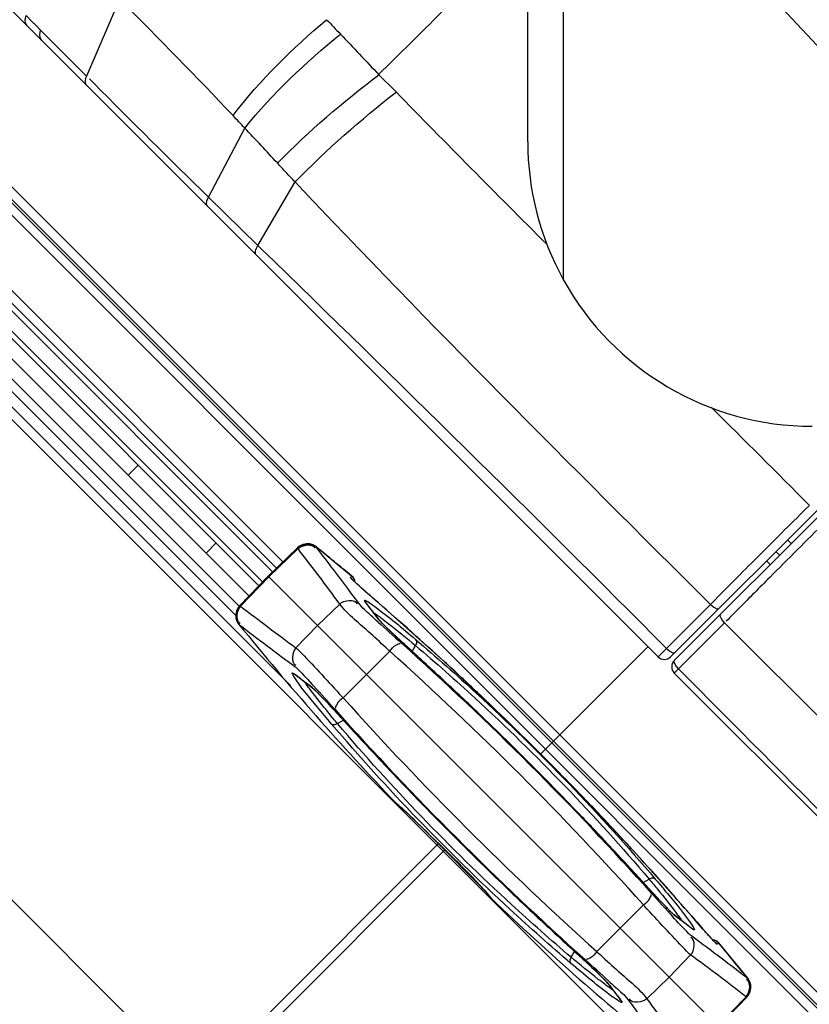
# Paper-space layout 'Sheet' of a CAD drawing. Header units: inches. Extents: x 0.2 to 10.8, y 0.2 to 8.3.
# Tile 528 of 545: x 9.347 to 9.525, y 6.511 to 6.732. Entities that reach past the tile are written whole.
import ezdxf

# ---------------------------------------------------------------- set-up
doc = ezdxf.new("R2010")
doc.units = ezdxf.units.IN
doc.header["$MEASUREMENT"] = 0
doc.layers.get('0').update_dxf_attribs({"lineweight": 5})
doc.layers.add('02___PRT_ALL_AXES', color=7, linetype='Continuous')
doc.styles.add('My Text', font='tahoma.ttf')
doc.dimstyles.new('My Dimension - mm [in] (ANSI)$0', dxfattribs={"dimtxt": 0.12, "dimasz": 0.09842519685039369, "dimexe": 0.125, "dimexo": 0.06299999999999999, "dimgap": 0.03149606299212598, "dimtad": 0, "dimlfac": 250, "dimzin": 4, "dimdsep": 46, "dimtxsty": 'My Text', "dimblk": 'Filled-1', "dimcen": 0.09, "dimclrd": 1, "dimclre": 1, "dimclrt": 1, "dimadec": 1, "dimazin": 1, "dimtfac": 1, "dimtofl": 0, "dimtmove": 0, "dimatfit": 3, "dimfxl": 1, "dimtolj": 1, "dimtzin": 4, "dimlwd": -1, "dimlwe": -1, "dimarcsym": 0})

# ---------------------------------------------------------------- blocks, each defined once
blk = doc.blocks.new('*D10')
at = {"color": 1, "true_color": 0xff0000}
for p, q in [((9.449596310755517, 8.02493972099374), (8.40388933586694, 8.02493972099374)), ((8.52888933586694, 7.926514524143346), (8.52888933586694, 7.823456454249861)), ((8.52888933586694, 5.991751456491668), (8.52888933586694, 6.094809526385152)), ((9.130400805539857, 5.893326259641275), (8.40388933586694, 5.893326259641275))]:
    blk.add_line(p, q, dxfattribs=at)
at = {"layer": 'Defpoints', "color": 0}
for p in [(9.512596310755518, 8.02493972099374), (8.52888933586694, 5.893326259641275), (9.193400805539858, 5.893326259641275)]:
    blk.add_point(p, dxfattribs=at)
at = {"color": 1, "true_color": 0xff0000, "insert": (8.52888933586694, 6.959132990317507), "char_height": 0.12, "attachment_point": 5, "rotation": 90, "style": 'My Text'}
blk.add_mtext('\\A1;532.90 mm [20.980 in]', dxfattribs=at)
blk = doc.blocks.new('Filled-1')
blk = doc.blocks.new('*D11')
at = {"color": 1, "true_color": 0xff0000}
for p, q in [((10.62197169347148, 6.868953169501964), (10.62197169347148, 5.332491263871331)), ((8.790261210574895, 6.233465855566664), (8.790261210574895, 5.332491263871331)), ((8.691836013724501, 5.457491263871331), (8.593410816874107, 5.457491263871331)), ((10.72039689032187, 5.457491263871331), (10.81882208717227, 5.457491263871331))]:
    blk.add_line(p, q, dxfattribs=at)
at = {"layer": 'Defpoints', "color": 0}
for p in [(10.62197169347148, 6.931953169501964), (8.790261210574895, 6.296465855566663), (10.62197169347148, 5.457491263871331)]:
    blk.add_point(p, dxfattribs=at)
at = {"color": 1, "true_color": 0xff0000, "insert": (9.671286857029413, 5.457491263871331), "char_height": 0.12, "attachment_point": 5, "style": 'My Text'}
blk.add_mtext('\\A1;457.93 mm [18.029 in]', dxfattribs=at)

psp = doc.layouts.new('Sheet')

# ---------------------------------------------------------------- linework, layer by layer
at = {"color": 0, "linetype": 'ByBlock', "lineweight": -3}
for p, q in [((9.461188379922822, 6.704939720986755), (9.461188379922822, 8.01693972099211)), ((9.49051504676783, 6.589054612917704), (9.250664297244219, 6.828905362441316)), ((9.210626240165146, 6.822808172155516), (9.719743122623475, 6.313691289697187)), ((9.719755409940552, 6.316507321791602), (9.213442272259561, 6.822820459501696)), ((9.469188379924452, 6.790790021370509), (9.469188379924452, 6.673955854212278)), ((9.257690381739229, 6.779337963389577), (9.676272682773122, 6.360755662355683)), ((9.676284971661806, 6.363571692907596), (9.260506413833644, 6.779350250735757)), ((9.369269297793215, 6.737115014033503), (9.361831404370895, 6.71975668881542)), ((9.348271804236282, 6.73339904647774), (9.349550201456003, 6.732093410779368)), ((9.349550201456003, 6.732093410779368), (9.350433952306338, 6.731209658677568)), ((9.350433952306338, 6.731209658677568), (9.351532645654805, 6.730096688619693)), ((9.361831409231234, 6.71975669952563), (9.351532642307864, 6.730096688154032)), ((9.363521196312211, 6.718167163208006), (9.362550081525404, 6.719162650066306)), ((9.431464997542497, 6.716276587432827), (9.427676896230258, 6.720059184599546)), ((9.406067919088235, 6.610421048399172), (9.305928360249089, 6.710560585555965)), ((9.404629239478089, 6.609031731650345), (9.305366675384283, 6.708294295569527)), ((9.389285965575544, 6.692544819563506), (9.397482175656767, 6.708079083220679)), ((9.592991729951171, 6.394501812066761), (9.291436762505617, 6.696056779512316)), ((9.293717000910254, 6.69660324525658), (9.407742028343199, 6.582578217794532)), ((9.315562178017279, 6.696351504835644), (9.403740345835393, 6.608173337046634)), ((9.40044367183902, 6.681643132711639), (9.40880506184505, 6.695954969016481)), ((9.313265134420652, 6.694123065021), (9.401482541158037, 6.605905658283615)), ((9.312416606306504, 6.693274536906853), (9.400648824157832, 6.605042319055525)), ((9.400443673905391, 6.681643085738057), (9.389286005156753, 6.692544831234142)), ((9.310153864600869, 6.691011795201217), (9.39842557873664, 6.602740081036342)), ((9.39545507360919, 6.598356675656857), (9.306476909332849, 6.687334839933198)), ((9.307891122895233, 6.688749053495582), (9.396199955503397, 6.600440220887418)), ((9.401272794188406, 6.680836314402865), (9.400443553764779, 6.681643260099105)), ((9.642680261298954, 6.23662842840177), (9.229655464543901, 6.649653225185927)), ((9.371250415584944, 6.629915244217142), (9.37351315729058, 6.632177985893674)), ((9.4933434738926, 6.589054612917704), (9.5345541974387, 6.630265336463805)), ((9.53538233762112, 6.629436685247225), (9.494171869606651, 6.588226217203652)), ((9.388756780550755, 6.612408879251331), (9.391019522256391, 6.614671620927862)), ((9.520511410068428, 6.614565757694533), (9.51968301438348, 6.615394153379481)), ((9.409357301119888, 6.613597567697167), (9.402733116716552, 6.607200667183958)), ((9.409470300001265, 6.613401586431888), (9.402889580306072, 6.607044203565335)), ((9.409470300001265, 6.613401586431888), (9.409360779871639, 6.613569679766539)), ((9.413678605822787, 6.613611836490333), (9.41359093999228, 6.613757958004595)), ((9.413599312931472, 6.613782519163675), (9.421592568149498, 6.60721889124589)), ((9.517841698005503, 6.611896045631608), (9.517013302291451, 6.61272444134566)), ((9.515756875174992, 6.609811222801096), (9.514928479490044, 6.610639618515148)), ((9.402733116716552, 6.607200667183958), (9.39633621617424, 6.600576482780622)), ((9.402889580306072, 6.607044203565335), (9.396532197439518, 6.600463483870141)), ((9.504135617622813, 6.505798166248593), (9.402733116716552, 6.607200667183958)), ((9.421304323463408, 6.606930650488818), (9.421575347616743, 6.60720152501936)), ((9.421304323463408, 6.606930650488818), (9.421734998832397, 6.606428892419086)), ((9.421575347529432, 6.607201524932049), (9.421958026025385, 6.606755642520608)), ((9.421958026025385, 6.606755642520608), (9.422027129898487, 6.606646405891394)), ((9.422027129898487, 6.606646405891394), (9.422257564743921, 6.605908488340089)), ((9.423142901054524, 6.601087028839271), (9.42114954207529, 6.60376730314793)), ((9.424708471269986, 6.603684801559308), (9.423870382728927, 6.604430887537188)), ((9.426189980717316, 6.602382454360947), (9.424708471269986, 6.603684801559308)), ((9.418876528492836, 6.600924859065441), (9.413857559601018, 6.596076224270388)), ((9.424653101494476, 6.601375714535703), (9.424947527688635, 6.60106711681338)), ((9.42785747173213, 6.597227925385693), (9.42465310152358, 6.601375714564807)), ((9.427567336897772, 6.60118427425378), (9.426189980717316, 6.602382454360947)), ((9.492432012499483, 6.590935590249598), (9.502306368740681, 6.60084586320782)), ((9.502308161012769, 6.600847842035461), (9.502760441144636, 6.601303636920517)), ((9.502760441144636, 6.601303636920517), (9.503355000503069, 6.601902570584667)), ((9.395598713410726, 6.599354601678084), (9.395444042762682, 6.598552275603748)), ((9.395982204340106, 6.600138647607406), (9.395598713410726, 6.599354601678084)), ((9.396336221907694, 6.600576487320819), (9.395983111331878, 6.600139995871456)), ((9.396364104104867, 6.600573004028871), (9.396532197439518, 6.600463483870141)), ((9.507261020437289, 6.598460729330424), (9.506694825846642, 6.597888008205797)), ((9.508906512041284, 6.600122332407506), (9.507261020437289, 6.598460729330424)), ((9.39617582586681, 6.596342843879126), (9.396321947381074, 6.59625517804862)), ((9.427565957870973, 6.597537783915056), (9.42785747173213, 6.597227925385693)), ((9.5054949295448, 6.596701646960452), (9.495146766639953, 6.586308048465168)), ((9.677761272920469, 6.424507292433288), (9.5054949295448, 6.596701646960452)), ((9.506279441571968, 6.597467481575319), (9.505870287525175, 6.597052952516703)), ((9.506694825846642, 6.597888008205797), (9.506279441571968, 6.597467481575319)), ((9.413857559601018, 6.596076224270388), (9.409008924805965, 6.591057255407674)), ((9.430139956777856, 6.590300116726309), (9.424867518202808, 6.585066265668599)), ((9.430022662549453, 6.590407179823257), (9.429801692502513, 6.590608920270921)), ((9.430139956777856, 6.590300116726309), (9.430022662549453, 6.590407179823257)), ((9.435177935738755, 6.590250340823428), (9.435924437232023, 6.591581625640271)), ((9.488252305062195, 6.59131735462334), (9.464053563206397, 6.567118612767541)), ((9.49194108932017, 6.590462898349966), (9.49051504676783, 6.589054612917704)), ((9.492422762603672, 6.590942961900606), (9.49194108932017, 6.590462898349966)), ((9.49387447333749, 6.589958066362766), (9.494209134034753, 6.589913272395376)), ((9.408558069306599, 6.585280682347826), (9.412705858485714, 6.58207631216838)), ((9.408558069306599, 6.585280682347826), (9.40886667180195, 6.584986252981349)), ((9.49514521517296, 6.58630858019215), (9.494171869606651, 6.585397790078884)), ((9.727257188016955, 6.35231247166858), (9.494171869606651, 6.585397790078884)), ((9.424867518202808, 6.585066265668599), (9.419633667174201, 6.579793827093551)), ((9.412396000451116, 6.58236782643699), (9.412705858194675, 6.582076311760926)), ((9.419324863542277, 6.580132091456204), (9.419526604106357, 6.579911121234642)), ((9.419526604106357, 6.579911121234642), (9.419633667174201, 6.579793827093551)), ((9.418352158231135, 6.574009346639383), (9.419683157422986, 6.574755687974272)), ((9.431496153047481, 6.556097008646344), (9.431861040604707, 6.555836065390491)), ((9.431496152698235, 6.556097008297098), (9.431555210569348, 6.556070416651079)), ((9.431865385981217, 6.555836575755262), (9.432034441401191, 6.555708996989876)), ((9.431883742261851, 6.555843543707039), (9.432008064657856, 6.555743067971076)), ((9.433826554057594, 6.554091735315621), (9.434694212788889, 6.553263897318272)), ((9.434694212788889, 6.553263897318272), (9.435720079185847, 6.552270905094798)), ((9.435720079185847, 6.552270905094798), (9.437540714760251, 6.550486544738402)), ((9.437540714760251, 6.550486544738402), (9.440414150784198, 6.547639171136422)), ((9.440414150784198, 6.547639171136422), (9.444478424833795, 6.543575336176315)), ((8.990265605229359, 6.093330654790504), (9.442496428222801, 6.545561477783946)), ((9.441073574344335, 6.546982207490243), (8.995278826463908, 6.101190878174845)), ((9.444478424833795, 6.543575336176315), (9.446983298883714, 6.54104996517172)), ((9.446983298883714, 6.54104996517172), (9.448543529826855, 6.539463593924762)), ((9.48718557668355, 6.53824314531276), (9.488516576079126, 6.538989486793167)), ((9.452671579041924, 6.535079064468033), (9.452774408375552, 6.534952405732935)), ((9.453031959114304, 6.534561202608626), (9.452771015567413, 6.534926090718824)), ((9.453005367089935, 6.534620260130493), (9.453031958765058, 6.53456120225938)), ((9.487235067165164, 6.533205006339), (9.482001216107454, 6.527932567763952)), ((9.487342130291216, 6.533087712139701), (9.487235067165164, 6.533205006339)), ((9.4875438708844, 6.532866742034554), (9.487342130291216, 6.533087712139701)), ((9.494472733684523, 6.530631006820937), (9.494162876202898, 6.53092252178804)), ((9.498310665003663, 6.527718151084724), (9.494162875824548, 6.530922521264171)), ((9.499340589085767, 6.52922849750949), (9.498119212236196, 6.530632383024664)), ((9.482001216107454, 6.527932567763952), (9.476728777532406, 6.522698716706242)), ((9.498310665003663, 6.527718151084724), (9.498002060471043, 6.528012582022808)), ((9.500637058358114, 6.527753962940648), (9.499340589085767, 6.52922849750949)), ((9.501378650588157, 6.526921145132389), (9.500637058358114, 6.527753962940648)), ((9.500705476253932, 6.524217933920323), (9.49802197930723, 6.526207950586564)), ((9.50201424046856, 6.526216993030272), (9.501378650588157, 6.526921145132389)), ((9.503583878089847, 6.525091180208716), (9.502843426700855, 6.525322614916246)), ((9.503865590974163, 6.524369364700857), (9.503363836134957, 6.524800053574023)), ((9.503692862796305, 6.525021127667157), (9.503583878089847, 6.525091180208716)), ((9.504136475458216, 6.524640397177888), (9.503692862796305, 6.525021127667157)), ((9.504136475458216, 6.524640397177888), (9.503865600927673, 6.524369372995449)), ((9.504153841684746, 6.524657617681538), (9.510717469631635, 6.516664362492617)), ((9.470944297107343, 6.52141720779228), (9.471690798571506, 6.522748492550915)), ((9.476728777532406, 6.522698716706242), (9.476846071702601, 6.522591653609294)), ((9.476846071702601, 6.522591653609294), (9.477067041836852, 6.52238991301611)), ((9.497859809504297, 6.521941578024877), (9.493011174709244, 6.516922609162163)), ((9.493011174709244, 6.516922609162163), (9.48799220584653, 6.51207397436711)), ((9.510692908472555, 6.516655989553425), (9.510546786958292, 6.516743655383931)), ((9.479302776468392, 6.515461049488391), (9.479011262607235, 6.515770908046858)), ((9.479011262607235, 6.515770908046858), (9.482215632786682, 6.511623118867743)), ((9.510336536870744, 6.51253534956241), (9.503979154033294, 6.505954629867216)), ((9.510532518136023, 6.512422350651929), (9.504135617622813, 6.505798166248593)), ((9.510504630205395, 6.512425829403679), (9.510336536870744, 6.51253534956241)), ((9.482215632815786, 6.511623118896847), (9.481921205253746, 6.511931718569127))]:
    psp.add_line(p, q, dxfattribs=at)
for points in [[(9.348524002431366, 6.731045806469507), (9.348155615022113, 6.73165219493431), (9.348067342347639, 6.732457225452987), (9.348293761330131, 6.733371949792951)], [(9.35177994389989, 6.727790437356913), (9.35141481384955, 6.728377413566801), (9.351327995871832, 6.729166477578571), (9.351532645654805, 6.730096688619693)], [(9.36196626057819, 6.717603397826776), (9.361657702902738, 6.718146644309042), (9.361609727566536, 6.718882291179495), (9.361831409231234, 6.71975669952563)], [(9.389080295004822, 6.690489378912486), (9.388862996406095, 6.690970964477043), (9.388931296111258, 6.691675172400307), (9.389285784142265, 6.692544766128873)], [(9.413599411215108, 6.613782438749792), (9.413425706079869, 6.613913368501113), (9.412845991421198, 6.614236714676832), (9.412152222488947, 6.614445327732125), (9.41138472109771, 6.614490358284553), (9.41058104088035, 6.614335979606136), (9.409795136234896, 6.613951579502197), (9.409357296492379, 6.613597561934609)], [(9.423870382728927, 6.604430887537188), (9.423162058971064, 6.605070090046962), (9.422857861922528, 6.605348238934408), (9.42258707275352, 6.605598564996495), (9.422349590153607, 6.605820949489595), (9.422145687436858, 6.606014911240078), (9.421975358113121, 6.606180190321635), (9.421838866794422, 6.606316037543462), (9.421737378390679, 6.606420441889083), (9.421673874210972, 6.60648878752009), (9.421662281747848, 6.606501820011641)], [(9.456925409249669, 6.574247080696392), (9.442269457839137, 6.588080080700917), (9.427567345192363, 6.60118429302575)], [(9.502306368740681, 6.60084586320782), (9.503079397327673, 6.600200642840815), (9.50376349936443, 6.59985835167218), (9.50418260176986, 6.599904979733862)], [(9.395443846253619, 6.598555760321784), (9.395487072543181, 6.597789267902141), (9.395694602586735, 6.597093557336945), (9.396018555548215, 6.596510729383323), (9.396151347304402, 6.59633437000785)], [(9.50549598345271, 6.596702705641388), (9.504847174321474, 6.597476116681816), (9.50449876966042, 6.598170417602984), (9.504544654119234, 6.598598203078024)], [(9.437173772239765, 6.588423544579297), (9.433269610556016, 6.592006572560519), (9.4316148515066, 6.593543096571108), (9.43026821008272, 6.594810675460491), (9.429223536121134, 6.59581494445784), (9.428470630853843, 6.596563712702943), (9.42800455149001, 6.597055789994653), (9.427865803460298, 6.597216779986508)], [(9.435948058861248, 6.59296559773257), (9.436120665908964, 6.59262382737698), (9.4361124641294, 6.592143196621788), (9.43592444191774, 6.591581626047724)], [(9.492432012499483, 6.590935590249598), (9.493186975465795, 6.590303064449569), (9.49387447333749, 6.589958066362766)], [(9.485358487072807, 6.540238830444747), (9.476300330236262, 6.549982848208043), (9.466706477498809, 6.559937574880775), (9.45689430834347, 6.569750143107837), (9.446940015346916, 6.579344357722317), (9.437173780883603, 6.588423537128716)], [(9.49514521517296, 6.58630858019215), (9.494491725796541, 6.587078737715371), (9.494128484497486, 6.587788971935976), (9.494171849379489, 6.588226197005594)], [(9.412716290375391, 6.582068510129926), (9.412835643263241, 6.581966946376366), (9.41322980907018, 6.581599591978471), (9.413830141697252, 6.581004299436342), (9.414631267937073, 6.580180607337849), (9.415637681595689, 6.579121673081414), (9.41685502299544, 6.577820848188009)], [(9.475891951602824, 6.555000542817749), (9.471923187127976, 6.559267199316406), (9.456179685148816, 6.575009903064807), (9.451894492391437, 6.578995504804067)], [(9.41685502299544, 6.577820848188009), (9.419923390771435, 6.574494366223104), (9.421510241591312, 6.572760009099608)], [(9.41696818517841, 6.573985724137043), (9.417309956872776, 6.573813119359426), (9.417790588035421, 6.573821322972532), (9.418352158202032, 6.574009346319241)], [(9.421510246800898, 6.5727600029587), (9.430568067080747, 6.563016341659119), (9.440161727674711, 6.553061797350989), (9.449973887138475, 6.543249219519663), (9.459928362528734, 6.533654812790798), (9.469694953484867, 6.524575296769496)], [(9.498119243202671, 6.530632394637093), (9.485035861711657, 6.545311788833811), (9.471203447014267, 6.559968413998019)], [(9.431863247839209, 6.555837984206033), (9.431915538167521, 6.555801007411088), (9.4320166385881, 6.55572318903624), (9.432159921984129, 6.555606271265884), (9.432342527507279, 6.555450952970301), (9.432563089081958, 6.555257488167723), (9.43282127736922, 6.555025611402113), (9.433117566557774, 6.55475452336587), (9.433452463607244, 6.554443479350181), (9.433826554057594, 6.554091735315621)], [(9.448543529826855, 6.539463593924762), (9.449906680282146, 6.53806243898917), (9.450492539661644, 6.537453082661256), (9.451007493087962, 6.536911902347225), (9.451450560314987, 6.536440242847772), (9.45182456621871, 6.536035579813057), (9.452132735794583, 6.5356951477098), (9.452378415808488, 6.535416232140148), (9.452564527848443, 6.535196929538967), (9.452692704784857, 6.535037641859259), (9.452764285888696, 6.534941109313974)], [(9.490013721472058, 6.535177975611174), (9.486945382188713, 6.538504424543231), (9.485358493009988, 6.540238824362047)], [(9.489900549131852, 6.539013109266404), (9.48955877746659, 6.539185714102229), (9.489078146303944, 6.53917751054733), (9.488516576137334, 6.538989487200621)], [(9.494152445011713, 6.530930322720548), (9.494033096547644, 6.531031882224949), (9.493638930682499, 6.53139923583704), (9.493038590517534, 6.531994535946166), (9.492237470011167, 6.532818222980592), (9.491231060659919, 6.533877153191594), (9.490013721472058, 6.535177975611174)], [(9.503438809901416, 6.524725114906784), (9.503445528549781, 6.524719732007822), (9.503426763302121, 6.52473621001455), (9.503360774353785, 6.524797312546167), (9.503257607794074, 6.524897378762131), (9.503121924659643, 6.525033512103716), (9.5029565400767, 6.525203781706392), (9.502762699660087, 6.525407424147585), (9.502540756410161, 6.525644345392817), (9.50229118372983, 6.525914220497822), (9.50201424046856, 6.526216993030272)], [(9.469694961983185, 6.524575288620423), (9.47359913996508, 6.520992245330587), (9.475253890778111, 6.519455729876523), (9.476600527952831, 6.518188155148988), (9.477645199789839, 6.517183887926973), (9.478398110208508, 6.516435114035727), (9.478864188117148, 6.515943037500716), (9.479002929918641, 6.515782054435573)], [(9.470920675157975, 6.520033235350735), (9.470748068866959, 6.520375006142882), (9.4707562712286, 6.520855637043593), (9.47094429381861, 6.521417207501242)], [(9.510532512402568, 6.512422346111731), (9.510885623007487, 6.512858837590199), (9.511269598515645, 6.513642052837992), (9.511424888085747, 6.514443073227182), (9.51138166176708, 6.515209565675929), (9.511174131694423, 6.515905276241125), (9.510850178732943, 6.516488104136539), (9.510717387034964, 6.516664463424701)]]:
    psp.add_lwpolyline(points, dxfattribs=at)
for centre, radius, start, end in [((8.487046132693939, 5.851731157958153), 1.2498892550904, 43.42236233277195, 45.07420465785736), ((12.42114133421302, 9.641366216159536), 4.1826309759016, 224.3743795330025, 225.0364032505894), ((9.52518837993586, 6.704939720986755), 0.06400000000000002, 180, 208.955024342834), ((9.52518837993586, 6.704939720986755), 0.06400000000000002, 208.955024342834, 270), ((6.488947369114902, 3.607205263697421), 4.2791336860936, 44.81376336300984, 45.23028263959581), ((8.869535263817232, 6.196559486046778), 0.6821196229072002, 36.35646440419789, 37.66895513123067), ((9.005128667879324, 6.108193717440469), 0.6499512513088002, 50.15333251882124, 51.06409491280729), ((8.871575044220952, 6.194136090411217), 0.6854459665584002, 36.69944640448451, 37.73244054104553), ((9.42031109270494, 6.60568337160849), 0.002, 5.568113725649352, 50.15314783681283), ((8.80927303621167, 6.131299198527), 0.7743801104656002, 37.01899454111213, 37.34406259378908), ((8.9698493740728, 6.072852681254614), 0.6990266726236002, 47.46775070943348, 49.09700341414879), ((9.813374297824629, 7.140398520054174), 0.6821196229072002, 232.3310448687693, 233.643535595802), ((9.901740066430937, 7.004805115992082), 0.6499512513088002, 218.9359050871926, 223.6627987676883), ((9.815781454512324, 7.138337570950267), 0.6854192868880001, 232.2675502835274, 233.5798547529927), ((9.919922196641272, 7.136755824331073), 0.7307207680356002, 227.6326181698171, 228.1811455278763), ((8.942281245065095, 6.045346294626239), 0.7345291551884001, 41.88638989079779, 48.11361010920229), ((8.924620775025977, 6.027685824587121), 0.7563626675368, 41.94027127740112, 48.05972872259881), ((8.927737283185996, 6.03064108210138), 0.7554104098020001, 46.56859689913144, 47.59491816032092), ((8.970387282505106, 6.073444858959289), 0.6982266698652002, 46.62653746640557, 47.46742821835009), ((9.491929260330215, 6.590468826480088), 0.002, 224.9999999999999, 315), ((9.495586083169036, 6.586812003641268), 0.002, 135, 224.9999999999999), ((-6.579819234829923, -9.400366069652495), 22.67108910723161, 44.57288981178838, 44.84221859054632), ((9.878634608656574, 7.200660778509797), 0.7743801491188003, 232.6558618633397, 232.9810054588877), ((8.877013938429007, 6.093457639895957), 0.7255642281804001, 41.81802929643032, 42.37024746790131), ((8.970629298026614, 6.073696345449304), 0.6978776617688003, 45.49622799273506, 46.62680111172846), ((9.98224795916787, 7.085313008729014), 0.7563626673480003, 221.9402712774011, 228.0597287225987), ((8.930046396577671, 6.033091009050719), 0.7520437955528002, 46.25010017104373, 46.56803217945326), ((9.964587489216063, 7.067652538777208), 0.7345291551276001, 221.8863898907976, 228.1136101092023), ((8.930478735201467, 6.033543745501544), 0.7514177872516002, 43.78281727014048, 46.2500417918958), ((9.979296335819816, 7.082199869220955), 0.7554153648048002, 222.4050847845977, 223.43021469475), ((8.970450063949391, 6.073515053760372), 0.6981325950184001, 44.17806456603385, 45.49616637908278), ((9.976884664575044, 7.079927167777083), 0.7521015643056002, 223.4307853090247, 223.782925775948), ((9.976390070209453, 7.079455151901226), 0.7514178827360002, 223.7830360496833, 226.2505300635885), ((8.970536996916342, 6.073604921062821), 0.6980076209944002, 43.3695061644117, 44.17774675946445), ((8.929988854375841, 6.033076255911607), 0.7520949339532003, 43.43079473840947, 43.78270670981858), ((8.970383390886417, 6.073455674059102), 0.6982217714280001, 42.5313136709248, 43.36975357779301), ((8.927563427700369, 6.030790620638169), 0.7554276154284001, 42.40509305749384, 43.43021941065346), ((8.969783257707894, 6.072910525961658), 0.6990325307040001, 40.90300341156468, 42.53098882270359), ((9.976817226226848, 7.079902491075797), 0.7520364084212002, 226.2505890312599, 226.5680230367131), ((9.901740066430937, 7.004805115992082), 0.6499512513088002, 226.3372012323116, 231.0640949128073), ((10.0298557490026, 7.019542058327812), 0.7255655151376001, 221.818029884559, 222.3702474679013), ((9.979139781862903, 7.082366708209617), 0.7554226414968, 226.5685927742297, 227.5949096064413), ((9.028234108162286, 5.91233803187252), 0.7743801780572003, 52.6558618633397, 52.98100545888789), ((9.745428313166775, 6.744415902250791), 0.3269036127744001, 220.8433095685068, 221.6289380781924), ((9.502618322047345, 6.523376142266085), 0.002, 39.84685216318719, 84.43279056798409), ((9.091071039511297, 5.974640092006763), 0.6854459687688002, 52.26755945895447, 53.30055359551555), ((9.005128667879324, 6.108193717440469), 0.6499512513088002, 38.93590508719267, 39.8466674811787), ((9.093494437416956, 5.972600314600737), 0.6821196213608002, 52.33104486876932, 53.64353559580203), ((8.986945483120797, 5.976241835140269), 0.7307223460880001, 47.6326187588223, 48.18114521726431), ((10.09759570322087, 6.98169963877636), 0.7743801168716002, 217.0189945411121, 217.3440625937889), ((10.03733346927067, 6.91643934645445), 0.6821196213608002, 216.3564644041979, 217.6689551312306), ((10.03527251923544, 6.918846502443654), 0.6854192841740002, 216.4201452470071, 217.7324497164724)]:
    psp.add_arc(centre, radius, start, end, dxfattribs=at)
for points in [[(9.455883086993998, 6.748137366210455), (9.446334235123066, 6.738929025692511), (9.437165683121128, 6.729330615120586), (9.42758212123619, 6.720158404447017)], [(9.394849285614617, 6.710868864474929), (9.400904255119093, 6.71889634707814), (9.408201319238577, 6.72600877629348), (9.415910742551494, 6.732463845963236)], [(9.397482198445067, 6.708079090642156), (9.403811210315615, 6.715898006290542), (9.411228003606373, 6.722855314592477), (9.419017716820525, 6.729220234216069)], [(9.389285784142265, 6.692544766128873), (9.380643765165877, 6.701031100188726), (9.371987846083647, 6.709505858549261), (9.363521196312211, 6.718167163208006)], [(9.40484760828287, 6.700191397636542), (9.4118970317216, 6.707407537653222), (9.419649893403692, 6.713949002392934), (9.427677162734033, 6.720058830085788)], [(9.408815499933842, 6.695944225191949), (9.415886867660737, 6.703224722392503), (9.423594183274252, 6.709899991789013), (9.431574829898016, 6.716170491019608)], [(9.50230243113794, 6.60085321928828), (9.470808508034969, 6.632220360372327), (9.439339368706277, 6.663630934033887), (9.408809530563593, 6.695937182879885)], [(9.492422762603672, 6.590942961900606), (9.462330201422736, 6.62119940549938), (9.431855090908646, 6.65107496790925), (9.401272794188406, 6.680836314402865)], [(9.40936078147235, 6.613569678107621), (9.410291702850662, 6.614466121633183), (9.41275418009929, 6.614814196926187), (9.413237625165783, 6.613615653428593)], [(9.40947030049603, 6.613401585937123), (9.410397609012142, 6.614292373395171), (9.412847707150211, 6.614661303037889), (9.413327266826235, 6.613468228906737)], [(9.418876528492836, 6.600924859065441), (9.419814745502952, 6.601825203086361), (9.422326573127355, 6.602169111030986), (9.422777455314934, 6.600949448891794)], [(9.39636410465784, 6.600573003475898), (9.395467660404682, 6.599642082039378), (9.39511958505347, 6.597179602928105), (9.396318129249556, 6.596696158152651)], [(9.396532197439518, 6.600463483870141), (9.395641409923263, 6.599536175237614), (9.395272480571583, 6.597086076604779), (9.396465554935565, 6.596606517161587)], [(9.409008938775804, 6.591057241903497), (9.40810859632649, 6.590119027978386), (9.407764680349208, 6.587607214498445), (9.408984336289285, 6.587156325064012)], [(9.497859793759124, 6.52194159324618), (9.498760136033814, 6.522879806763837), (9.499104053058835, 6.525391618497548), (9.497884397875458, 6.525842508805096)], [(9.503319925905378, 6.52482187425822), (9.502541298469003, 6.525601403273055), (9.50181282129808, 6.526429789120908), (9.501080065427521, 6.527252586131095)], [(9.510336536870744, 6.51253534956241), (9.511227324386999, 6.513462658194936), (9.511596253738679, 6.515912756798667), (9.510403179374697, 6.516392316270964)], [(9.510504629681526, 6.512425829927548), (9.511401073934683, 6.513356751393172), (9.511749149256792, 6.515819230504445), (9.510550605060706, 6.5163026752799)], [(9.48799220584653, 6.51207397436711), (9.48705398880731, 6.51117363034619), (9.48454216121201, 6.510829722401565), (9.484091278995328, 6.512049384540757)]]:
    psp.add_open_spline(points, degree=3, dxfattribs=at)
for points, knots in [([(9.41591050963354, 6.732464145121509), (9.416427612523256, 6.731925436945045), (9.417463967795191, 6.730844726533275), (9.418499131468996, 6.729762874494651), (9.419017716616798, 6.729220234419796)], [0, 0, 0, 0, 0.498709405, 1, 1, 1, 1]), ([(9.419017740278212, 6.729220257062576), (9.420457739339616, 6.727711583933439), (9.423352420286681, 6.724665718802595), (9.42622961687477, 6.721603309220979), (9.427673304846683, 6.720055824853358)], [0, 0, 0, 0, 0.4963398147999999, 1, 1, 1, 1]), ([(9.397482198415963, 6.70807909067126), (9.397043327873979, 6.708544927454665), (9.396165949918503, 6.709475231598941), (9.395287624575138, 6.710404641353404), (9.394848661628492, 6.710868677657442)], [0, 0, 0, 0, 0.5004871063, 1, 1, 1, 1]), ([(9.404820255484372, 6.700221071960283), (9.403601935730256, 6.701537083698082), (9.401161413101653, 6.704161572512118), (9.398709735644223, 6.706775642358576), (9.397482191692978, 6.708079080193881)], [0, 0, 0, 0, 0.500403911, 1, 1, 1, 1]), ([(9.408807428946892, 6.695958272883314), (9.408127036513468, 6.696656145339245), (9.40678296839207, 6.698062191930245), (9.405464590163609, 6.699492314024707), (9.404812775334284, 6.700211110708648)], [0, 0, 0, 0, 0.5011140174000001, 1, 1, 1, 1]), ([(9.400031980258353, 6.679537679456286), (9.399840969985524, 6.679728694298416), (9.399830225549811, 6.68060894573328), (9.400195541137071, 6.681238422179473), (9.400443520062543, 6.681643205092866)], [0, 0, 0, 0, 0.3626741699, 1, 1, 1, 1]), ([(9.513476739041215, 6.612058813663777), (9.515323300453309, 6.613905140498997), (9.51902603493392, 6.617600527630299), (9.52273555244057, 6.621289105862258), (9.524595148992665, 6.623134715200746)], [0, 0, 0, 0, 0.4991657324, 1, 1, 1, 1]), ([(9.528099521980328, 6.619352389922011), (9.526019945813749, 6.617273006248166), (9.521875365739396, 6.613131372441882), (9.51773308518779, 6.608987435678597), (9.515671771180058, 6.60692149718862)], [0, 0, 0, 0, 0.5019131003, 1, 1, 1, 1]), ([(9.503355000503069, 6.601902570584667), (9.505020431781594, 6.603579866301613), (9.508391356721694, 6.606968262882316), (9.511768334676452, 6.610350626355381), (9.513476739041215, 6.612058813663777)], [0, 0, 0, 0, 0.4945376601, 1, 1, 1, 1]), ([(9.421771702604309, 6.606371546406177), (9.421644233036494, 6.606498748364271), (9.421557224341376, 6.606642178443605), (9.421259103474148, 6.606885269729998), (9.421304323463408, 6.606930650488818)], [0, 0, 0, 0, 0.7375960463, 1, 1, 1, 1]), ([(9.427558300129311, 6.601190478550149), (9.426934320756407, 6.601731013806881), (9.424988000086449, 6.603437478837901), (9.423020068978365, 6.605125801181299), (9.421771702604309, 6.606371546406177)], [0, 0, 0, 0, 0.3188486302, 1, 1, 1, 1]), ([(9.515671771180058, 6.60692149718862), (9.514523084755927, 6.605770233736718), (9.512266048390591, 6.603505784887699), (9.51001251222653, 6.60123785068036), (9.508906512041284, 6.600122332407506)], [0, 0, 0, 0, 0.5086710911, 1, 1, 1, 1]), ([(9.429801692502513, 6.590608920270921), (9.428460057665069, 6.591833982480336), (9.42484150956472, 6.595280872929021), (9.420830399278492, 6.598400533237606), (9.418876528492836, 6.600924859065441)], [0, 0, 0, 0, 0.3627106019, 1, 1, 1, 1]), ([(9.427502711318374, 6.596870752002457), (9.426955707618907, 6.597370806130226), (9.425496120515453, 6.598762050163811), (9.42390351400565, 6.600056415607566), (9.423142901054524, 6.601087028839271)], [0, 0, 0, 0, 0.3665269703, 1, 1, 1, 1]), ([(9.42465310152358, 6.601375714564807), (9.424568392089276, 6.601486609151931), (9.424309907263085, 6.602058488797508), (9.42495394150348, 6.601588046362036), (9.425160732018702, 6.601461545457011)], [0, 0, 0, 0, 0.3653426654, 1, 1, 1, 1]), ([(9.425160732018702, 6.601461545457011), (9.425702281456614, 6.601130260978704), (9.429427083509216, 6.598457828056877), (9.432945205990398, 6.595522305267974), (9.43594805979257, 6.592965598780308)], [0, 0, 0, 0, 0.138651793, 1, 1, 1, 1]), ([(9.426541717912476, 6.598957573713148), (9.426802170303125, 6.59878119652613), (9.427373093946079, 6.598380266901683), (9.427935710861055, 6.597967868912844), (9.428242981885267, 6.597739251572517)], [0, 0, 0, 0, 0.450945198, 1, 1, 1, 1]), ([(9.427793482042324, 6.59726535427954), (9.427749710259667, 6.597314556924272), (9.42767203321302, 6.597403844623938), (9.427597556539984, 6.59749588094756), (9.427565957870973, 6.597537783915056)], [0, 0, 0, 0, 0.5565046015, 1, 1, 1, 1]), ([(9.428227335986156, 6.596801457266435), (9.42814714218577, 6.596884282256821), (9.428000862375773, 6.597037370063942), (9.427857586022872, 6.597193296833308), (9.427793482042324, 6.59726535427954)], [0, 0, 0, 0, 0.5444948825, 1, 1, 1, 1]), ([(9.437161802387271, 6.588432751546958), (9.436194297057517, 6.5893163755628), (9.433194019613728, 6.592080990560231), (9.43015443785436, 6.594811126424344), (9.428227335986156, 6.596801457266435)], [0, 0, 0, 0, 0.3210947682, 1, 1, 1, 1]), ([(9.428242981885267, 6.597739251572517), (9.428765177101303, 6.597350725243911), (9.43137427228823, 6.595359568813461), (9.433912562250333, 6.593277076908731), (9.435924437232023, 6.591581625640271)], [0, 0, 0, 0, 0.1983241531, 1, 1, 1, 1]), ([(9.430139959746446, 6.590300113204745), (9.43064008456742, 6.590851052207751), (9.430698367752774, 6.59145917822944), (9.432499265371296, 6.592147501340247), (9.432422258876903, 6.591938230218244)], [0, 0, 0, 0, 0.7694177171, 1, 1, 1, 1]), ([(9.43594805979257, 6.592965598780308), (9.440606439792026, 6.588999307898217), (9.459633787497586, 6.572098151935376), (9.477369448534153, 6.553730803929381), (9.489900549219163, 6.539013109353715)], [0, 0, 0, 0, 0.2404192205, 1, 1, 1, 1]), ([(9.409008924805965, 6.591057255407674), (9.409462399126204, 6.590706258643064), (9.412947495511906, 6.587079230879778), (9.416333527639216, 6.583408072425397), (9.419324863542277, 6.580132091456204)], [0, 0, 0, 0, 0.1144672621, 1, 1, 1, 1]), ([(9.435924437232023, 6.591581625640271), (9.440471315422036, 6.587725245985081), (9.459042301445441, 6.571275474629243), (9.476327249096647, 6.553361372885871), (9.488516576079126, 6.538989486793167)], [0, 0, 0, 0, 0.2403370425, 1, 1, 1, 1]), ([(9.408472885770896, 6.584771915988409), (9.408346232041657, 6.584978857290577), (9.407875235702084, 6.585622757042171), (9.408447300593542, 6.585365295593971), (9.408558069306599, 6.585280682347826)], [0, 0, 0, 0, 0.6351198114, 1, 1, 1, 1]), ([(9.408846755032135, 6.586790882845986), (9.40904737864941, 6.586642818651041), (9.410509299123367, 6.585233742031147), (9.411867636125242, 6.583738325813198), (9.413064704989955, 6.58242903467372)], [0, 0, 0, 0, 0.1232315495, 1, 1, 1, 1]), ([(9.416968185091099, 6.573985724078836), (9.41592526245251, 6.575210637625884), (9.413020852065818, 6.578741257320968), (9.41002273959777, 6.582239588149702), (9.408472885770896, 6.584771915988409)], [0, 0, 0, 0, 0.3514321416, 1, 1, 1, 1]), ([(9.412194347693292, 6.581691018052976), (9.411965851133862, 6.581998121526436), (9.411553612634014, 6.582560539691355), (9.411152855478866, 6.583131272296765), (9.410976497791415, 6.583391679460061)], [0, 0, 0, 0, 0.5489593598, 1, 1, 1, 1]), ([(9.418352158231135, 6.574009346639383), (9.417722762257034, 6.574756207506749), (9.415623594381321, 6.577278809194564), (9.413570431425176, 6.579841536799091), (9.412194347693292, 6.581691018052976)], [0, 0, 0, 0, 0.2975970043, 1, 1, 1, 1]), ([(9.41239599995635, 6.582367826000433), (9.412444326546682, 6.582331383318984), (9.412551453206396, 6.582243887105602), (9.412655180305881, 6.582152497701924), (9.41271290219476, 6.582100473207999)], [0, 0, 0, 0, 0.4378596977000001, 1, 1, 1, 1]), ([(9.412721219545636, 6.582092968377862), (9.412785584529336, 6.582034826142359), (9.412923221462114, 6.581907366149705), (9.413058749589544, 6.581777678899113), (9.413131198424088, 6.581707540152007)], [0, 0, 0, 0, 0.4624137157, 1, 1, 1, 1]), ([(9.413131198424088, 6.581707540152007), (9.413610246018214, 6.58124376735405), (9.416453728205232, 6.578314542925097), (9.41919830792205, 6.575293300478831), (9.421501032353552, 6.572771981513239)], [0, 0, 0, 0, 0.1633670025, 1, 1, 1, 1]), ([(9.419633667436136, 6.57979382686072), (9.419082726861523, 6.579293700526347), (9.418474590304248, 6.579235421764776), (9.417786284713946, 6.577434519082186), (9.417995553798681, 6.577511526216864)], [0, 0, 0, 0, 0.769419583, 1, 1, 1, 1]), ([(9.470920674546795, 6.520033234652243), (9.466262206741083, 6.523999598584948), (9.447234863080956, 6.540900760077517), (9.42949921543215, 6.559268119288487), (9.416968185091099, 6.573985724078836)], [0, 0, 0, 0, 0.2404237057, 1, 1, 1, 1]), ([(9.470944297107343, 6.52141720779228), (9.46639733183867, 6.52527365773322), (9.44782634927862, 6.541723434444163), (9.430541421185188, 6.559637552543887), (9.418352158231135, 6.574009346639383)], [0, 0, 0, 0, 0.2403415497, 1, 1, 1, 1]), ([(9.431555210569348, 6.556070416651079), (9.43160220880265, 6.55604860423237), (9.431713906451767, 6.555974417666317), (9.43181987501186, 6.555894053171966), (9.431883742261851, 6.555843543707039)], [0, 0, 0, 0, 0.3888731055, 1, 1, 1, 1]), ([(9.432008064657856, 6.555743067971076), (9.432047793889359, 6.555710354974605), (9.432130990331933, 6.555640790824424), (9.432213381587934, 6.55557027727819), (9.432256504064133, 6.555533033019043)], [0, 0, 0, 0, 0.4745694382, 1, 1, 1, 1]), ([(9.432256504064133, 6.555533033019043), (9.433660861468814, 6.55432010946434), (9.440403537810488, 6.547588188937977), (9.447433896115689, 6.541130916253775), (9.452453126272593, 6.535336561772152)], [0, 0, 0, 0, 0.1948871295, 1, 1, 1, 1]), ([(9.493716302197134, 6.53131187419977), (9.493237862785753, 6.531776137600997), (9.490401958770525, 6.534698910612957), (9.487663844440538, 6.537712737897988), (9.485367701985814, 6.540226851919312)], [0, 0, 0, 0, 0.1637389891, 1, 1, 1, 1]), ([(9.488516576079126, 6.538989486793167), (9.489147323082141, 6.538241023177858), (9.49124981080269, 6.535714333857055), (9.4933062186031, 6.533147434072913), (9.49468382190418, 6.531295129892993)], [0, 0, 0, 0, 0.2977577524, 1, 1, 1, 1]), ([(9.489900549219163, 6.539013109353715), (9.49094363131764, 6.537788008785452), (9.493848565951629, 6.534256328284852), (9.496848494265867, 6.530757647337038), (9.498397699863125, 6.528223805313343)], [0, 0, 0, 0, 0.3513937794, 1, 1, 1, 1]), ([(9.452453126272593, 6.535336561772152), (9.452491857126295, 6.535291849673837), (9.452565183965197, 6.53520644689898), (9.45263755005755, 6.535120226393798), (9.452671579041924, 6.535079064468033)], [0, 0, 0, 0, 0.5255317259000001, 1, 1, 1, 1]), ([(9.452774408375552, 6.534952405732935), (9.452825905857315, 6.534887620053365), (9.452907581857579, 6.534780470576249), (9.452983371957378, 6.534667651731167), (9.453005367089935, 6.534620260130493)], [0, 0, 0, 0, 0.6130044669, 1, 1, 1, 1]), ([(9.48723506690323, 6.533205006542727), (9.487786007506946, 6.533705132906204), (9.488394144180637, 6.533763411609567), (9.489082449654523, 6.535564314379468), (9.488873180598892, 6.53548730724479)], [0, 0, 0, 0, 0.7694195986, 1, 1, 1, 1]), ([(9.497859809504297, 6.521941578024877), (9.497406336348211, 6.522292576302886), (9.493921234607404, 6.525919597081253), (9.490535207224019, 6.529590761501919), (9.4875438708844, 6.532866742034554)], [0, 0, 0, 0, 0.1144672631, 1, 1, 1, 1]), ([(9.494146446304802, 6.530906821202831), (9.494079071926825, 6.530967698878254), (9.493934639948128, 6.531101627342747), (9.493792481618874, 6.531237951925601), (9.493716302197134, 6.53131187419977)], [0, 0, 0, 0, 0.4610423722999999, 1, 1, 1, 1]), ([(9.49802197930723, 6.526207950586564), (9.497821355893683, 6.526356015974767), (9.496359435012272, 6.527765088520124), (9.495001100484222, 6.529260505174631), (9.493804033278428, 6.530569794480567)], [0, 0, 0, 0, 0.1232319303, 1, 1, 1, 1]), ([(9.494472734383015, 6.530631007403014), (9.494424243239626, 6.530667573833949), (9.494316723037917, 6.530755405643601), (9.494212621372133, 6.530847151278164), (9.49415467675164, 6.530899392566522)], [0, 0, 0, 0, 0.437713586, 1, 1, 1, 1]), ([(9.49468382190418, 6.531295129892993), (9.494910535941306, 6.530990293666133), (9.495319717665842, 6.530431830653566), (9.495717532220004, 6.52986513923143), (9.495892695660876, 6.529606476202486)], [0, 0, 0, 0, 0.5487571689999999, 1, 1, 1, 1]), ([(9.498397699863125, 6.528223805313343), (9.498523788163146, 6.528017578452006), (9.498992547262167, 6.527374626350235), (9.498421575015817, 6.527633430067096), (9.498310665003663, 6.527718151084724)], [0, 0, 0, 0, 0.6339582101, 1, 1, 1, 1]), ([(9.469706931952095, 6.524566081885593), (9.470670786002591, 6.523685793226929), (9.473663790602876, 6.520928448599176), (9.476694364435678, 6.518204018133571), (9.478619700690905, 6.516219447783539)], [0, 0, 0, 0, 0.3206931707, 1, 1, 1, 1]), ([(9.503865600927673, 6.524369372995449), (9.503821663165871, 6.524325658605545), (9.503582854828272, 6.524611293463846), (9.503444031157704, 6.524697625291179), (9.503319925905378, 6.52482187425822)], [0, 0, 0, 0, 0.260865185, 1, 1, 1, 1]), ([(9.478629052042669, 6.51525712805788), (9.478106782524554, 6.515645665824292), (9.475496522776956, 6.517637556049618), (9.472957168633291, 6.519720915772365), (9.470944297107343, 6.52141720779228)], [0, 0, 0, 0, 0.1982616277, 1, 1, 1, 1]), ([(9.476728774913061, 6.522698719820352), (9.476228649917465, 6.522147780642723), (9.47617036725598, 6.521539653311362), (9.474369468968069, 6.520851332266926), (9.474446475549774, 6.521060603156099)], [0, 0, 0, 0, 0.7694179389, 1, 1, 1, 1]), ([(9.477067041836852, 6.52238991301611), (9.478408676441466, 6.521164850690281), (9.482027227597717, 6.517717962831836), (9.486038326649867, 6.514598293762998), (9.48799220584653, 6.51207397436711)], [0, 0, 0, 0, 0.3627105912, 1, 1, 1, 1]), ([(9.481711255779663, 6.511535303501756), (9.48116961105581, 6.511866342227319), (9.477443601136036, 6.514539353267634), (9.473924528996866, 6.517475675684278), (9.470920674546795, 6.520033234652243)], [0, 0, 0, 0, 0.1386031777, 1, 1, 1, 1]), ([(9.478619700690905, 6.516219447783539), (9.478702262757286, 6.51613434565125), (9.478852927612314, 6.515977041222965), (9.479000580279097, 6.51581688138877), (9.479066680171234, 6.515742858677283)], [0, 0, 0, 0, 0.5443740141, 1, 1, 1, 1]), ([(9.48032764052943, 6.514040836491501), (9.48006757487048, 6.514216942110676), (9.479497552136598, 6.514617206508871), (9.478935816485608, 6.515028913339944), (9.478629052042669, 6.51525712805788)], [0, 0, 0, 0, 0.4509914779, 1, 1, 1, 1]), ([(9.479066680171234, 6.515742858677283), (9.479112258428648, 6.515691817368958), (9.479192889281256, 6.515599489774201), (9.479270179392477, 6.515504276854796), (9.479302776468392, 6.515461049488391)], [0, 0, 0, 0, 0.5582898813, 1, 1, 1, 1]), ([(9.47936602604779, 6.516128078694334), (9.479913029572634, 6.515628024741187), (9.48137261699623, 6.514236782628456), (9.482965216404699, 6.512942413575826), (9.483725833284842, 6.51191180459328)], [0, 0, 0, 0, 0.3665270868, 1, 1, 1, 1]), ([(9.482215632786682, 6.511623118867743), (9.4823003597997, 6.511512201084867), (9.482559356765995, 6.510941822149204), (9.481917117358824, 6.511409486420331), (9.481711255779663, 6.511535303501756)], [0, 0, 0, 0, 0.3664936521, 1, 1, 1, 1])]:
    psp.add_open_spline(points, degree=3, knots=knots, dxfattribs=at)
at = {"layer": '02___PRT_ALL_AXES', "color": 0, "linetype": 'ByBlock', "lineweight": -3}
psp.add_line((9.477696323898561, 6.778712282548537), (9.58961524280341, 6.658836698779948), dxfattribs=at)

# ---------------------------------------------------------------- dimensions: what is measured, and where the dimension line sits
dim = psp.add_linear_dim(base=(8.52888933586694, 5.893326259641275), p1=(9.512596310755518, 8.02493972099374), p2=(9.193400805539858, 5.893326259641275), angle=90, dimstyle='My Dimension - mm [in] (ANSI)$0', override={"dimpost": ' mm'})
dim.commit()
dim.dimension.update_dxf_attribs({"geometry": '*D10', "text_midpoint": (8.52888933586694, 6.959132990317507)})
dim = psp.add_linear_dim(base=(10.62197169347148, 5.457491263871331), p1=(8.790261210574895, 6.296465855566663), p2=(10.62197169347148, 6.931953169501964), dimstyle='My Dimension - mm [in] (ANSI)$0', override={"dimpost": ' mm'})
dim.commit()
dim.dimension.update_dxf_attribs({"geometry": '*D11', "text_midpoint": (9.671286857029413, 5.457491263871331), "dimtype": 160})

doc.saveas('drawing.dxf')
